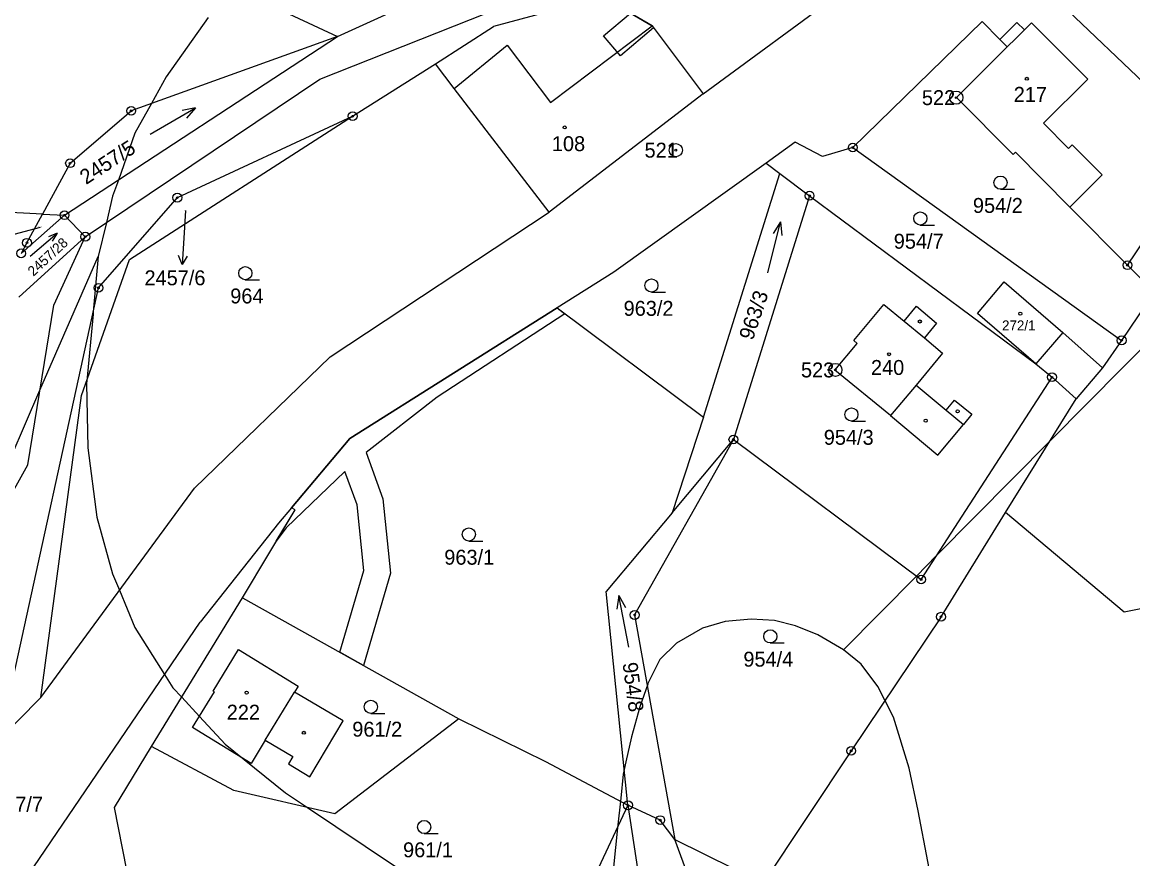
# Model space of a CAD drawing. Extents: x -546762 to -540209, y -1046851 to -1035694.
# Drawn here: x -542971.7 to -542845.1, y -1040182.7 to -1040087.4 of the extents above; entities that cross this region are included whole.
import ezdxf

# ---------------------------------------------------------------- set-up
doc = ezdxf.new("R2010")
doc.units = 0
for name, color, linetype in [('Vrstva 1', 7, 'Continuous'), ('Vrstva 16', 7, 'Continuous'), ('Vrstva 17', 7, 'Continuous'), ('Vrstva 18', 7, 'Continuous'), ('Vrstva 19', 7, 'Continuous'), ('Vrstva 24', 7, 'Continuous'), ('Vrstva 25', 7, 'Continuous'), ('Vrstva 3', 7, 'Continuous'), ('Vrstva 30', 7, 'Continuous'), ('Vrstva 37', 7, 'Continuous'), ('Vrstva 4', 7, 'Continuous'), ('Vrstva 52', 7, 'Continuous')]:
    doc.layers.add(name, color=color, linetype=linetype)

msp = doc.modelspace()

# ---------------------------------------------------------------- linework, layer by layer
at = {"layer": 'Vrstva 1'}
for p, q in [((-542836.4, -1040101.36), (-542856.77, -1040081.96)), ((-542969.43, -1040109.26), (-542999.2, -1040107.74)), ((-542848.54, -1040126.77), (-542853.07, -1040122.73)), ((-542854.29, -1040127.84), (-542851.54, -1040130.32)), ((-542902.65, -1040176.64), (-542905.13, -1040152.26)), ((-542901.89, -1040154.94), (-542897.31, -1040180.54)), ((-542912.05, -1040171.63), (-542902.65, -1040176.64))]:
    msp.add_line(p, q, dxfattribs=at)
for points in [[(-542948.51, -1040083.02), (-542935.77, -1040089.02)], [(-542937.8, -1040093.88), (-542909.08, -1040082.45)], [(-542905.5, -1040084.48), (-542917.98, -1040087.88)], [(-542899.91, -1040087.79), (-542905.5, -1040084.48)], [(-542894.07, -1040095.53), (-542877.93, -1040083.66)], [(-542935.77, -1040089.02), (-542926.15, -1040084.61)], [(-542924.6, -1040092.1), (-542917.98, -1040087.88)], [(-542899.91, -1040087.79), (-542894.07, -1040095.53)], [(-542877.02, -1040101.66), (-542862.26, -1040087.3)], [(-542860.23, -1040089.33), (-542862.26, -1040087.3)], [(-542966.91, -1040109.38), (-542935.77, -1040089.02)], [(-542935.77, -1040089.02), (-542959.3, -1040097.48)], [(-542859.39, -1040090.18), (-542860.23, -1040089.33)], [(-542865.2, -1040095.97), (-542859.39, -1040090.18)], [(-542934.05, -1040098.09), (-542924.6, -1040092.1)], [(-542922.48, -1040094.93), (-542924.6, -1040092.1)], [(-542964.54, -1040111.82), (-542937.8, -1040093.88)], [(-542911.62, -1040109.04), (-542922.48, -1040094.93)], [(-542894.07, -1040095.53), (-542911.62, -1040109.04)], [(-542865.2, -1040095.97), (-542858.74, -1040102.47)], [(-542966.28, -1040103.45), (-542959.3, -1040097.48)], [(-542959.5, -1040114.43), (-542934.05, -1040098.09)], [(-542954.04, -1040107.37), (-542934.05, -1040098.09)], [(-542883.58, -1040101.06), (-542886.91, -1040103.45)], [(-542880.47, -1040102.67), (-542883.58, -1040101.06)], [(-542877.02, -1040101.66), (-542880.47, -1040102.67)], [(-542877.02, -1040101.66), (-542846.35, -1040123.64)], [(-542858.74, -1040102.47), (-542858.46, -1040102.19)], [(-542858.46, -1040102.19), (-542852.25, -1040108.45)], [(-542845.68, -1040115.08), (-542836.58, -1040101.63)], [(-542966.28, -1040103.45), (-542969.43, -1040109.26)], [(-542886.91, -1040103.45), (-542904.25, -1040115.87)], [(-542886.91, -1040103.45), (-542885.34, -1040104.62)], [(-542894.03, -1040132.41), (-542885.34, -1040104.62)], [(-542885.34, -1040104.62), (-542881.94, -1040107.15)], [(-542881.94, -1040107.15), (-542890.63, -1040134.94)], [(-542881.94, -1040107.15), (-542856.14, -1040126.31)], [(-542963.04, -1040117.65), (-542954.04, -1040107.37)], [(-542852.25, -1040108.45), (-542845.68, -1040115.08)], [(-542971.85, -1040113.72), (-542966.91, -1040109.38)], [(-542971.19, -1040112.51), (-542969.43, -1040109.26)], [(-542969.43, -1040109.26), (-542966.91, -1040109.38)], [(-542966.91, -1040109.38), (-542964.54, -1040111.82)], [(-542936.6, -1040125.51), (-542911.62, -1040109.04)], [(-542972.13, -1040118.71), (-542964.54, -1040111.82)], [(-542968.14, -1040119.63), (-542964.54, -1040111.82)], [(-542971.19, -1040112.51), (-542971.85, -1040113.72)], [(-542964.97, -1040129.92), (-542959.5, -1040114.43)], [(-542904.25, -1040115.87), (-542910.74, -1040119.95)], [(-542845.68, -1040115.08), (-542842.64, -1040118.15)], [(-542862.8, -1040120.56), (-542859.76, -1040116.97)], [(-542859.76, -1040116.97), (-542853.07, -1040122.73)], [(-542973.48, -1040165.44), (-542963.04, -1040117.65)], [(-542842.64, -1040118.15), (-542846.35, -1040123.64)], [(-542971.08, -1040137.84), (-542968.14, -1040119.63)], [(-542910.74, -1040119.95), (-542934.39, -1040134.84)], [(-542910.74, -1040119.95), (-542894.03, -1040132.41)], [(-542876.9, -1040123.67), (-542873.48, -1040119.54)], [(-542873.48, -1040119.54), (-542871.17, -1040121.45)], [(-542871.17, -1040121.45), (-542869.76, -1040119.75)], [(-542869.76, -1040119.75), (-542867.45, -1040121.67)], [(-542856.14, -1040126.31), (-542862.8, -1040120.56)], [(-542867.45, -1040121.67), (-542868.85, -1040123.36)], [(-542876.51, -1040123.99), (-542876.9, -1040123.67)], [(-542868.85, -1040123.36), (-542866.77, -1040125.09)], [(-542846.35, -1040123.64), (-542848.54, -1040126.77)], [(-542879.07, -1040127.02), (-542876.51, -1040123.99)], [(-542952.1, -1040140.5), (-542936.6, -1040125.51)], [(-542866.77, -1040125.09), (-542869.8, -1040128.76)], [(-542856.14, -1040126.31), (-542854.29, -1040127.84)], [(-542872.73, -1040132.21), (-542879.07, -1040127.02)], [(-542848.54, -1040126.77), (-542851.54, -1040130.32)], [(-542869.8, -1040128.76), (-542866.36, -1040131.6)], [(-542869.22, -1040150.9), (-542854.29, -1040127.84)], [(-542969.63, -1040164.36), (-542964.97, -1040129.92)], [(-542866.36, -1040131.6), (-542865.4, -1040130.44)], [(-542865.4, -1040130.44), (-542863.44, -1040132.06)], [(-542859.58, -1040143.27), (-542851.54, -1040130.32)], [(-542894.03, -1040132.41), (-542897.62, -1040143.29)], [(-542872.73, -1040132.21), (-542867.3, -1040136.73)], [(-542863.44, -1040132.06), (-542864.4, -1040133.22)], [(-542867.3, -1040136.73), (-542864.4, -1040133.22)], [(-542934.39, -1040134.84), (-542941.03, -1040142.71)], [(-542890.63, -1040134.94), (-542901.89, -1040154.94)], [(-542897.62, -1040143.29), (-542890.63, -1040134.94)], [(-542890.63, -1040134.94), (-542869.22, -1040150.9)], [(-542979.37, -1040152.63), (-542971.08, -1040137.84)], [(-542969.63, -1040164.36), (-542952.1, -1040140.5)], [(-542941.03, -1040142.71), (-542942.51, -1040144.47)], [(-542940.61, -1040142.95), (-542941.03, -1040142.71)], [(-542946.63, -1040152.98), (-542940.61, -1040142.95)], [(-542897.62, -1040143.29), (-542905.13, -1040152.26)], [(-542866.95, -1040155.14), (-542859.58, -1040143.27)], [(-542846.06, -1040154.63), (-542859.58, -1040143.27)], [(-542942.51, -1040144.47), (-542951.44, -1040155.77)], [(-542956.98, -1040169.93), (-542946.63, -1040152.98)], [(-542946.63, -1040152.98), (-542921.95, -1040166.77)], [(-542842.25, -1040153.87), (-542846.06, -1040154.63)], [(-542866.95, -1040155.14), (-542877.19, -1040170.43)], [(-542971.72, -1040185.55), (-542951.44, -1040155.77)], [(-542949.95, -1040163.62), (-542947.06, -1040158.87)], [(-542947.06, -1040158.87), (-542940.27, -1040163.07)], [(-542952.3, -1040167.77), (-542949.82, -1040163.7)], [(-542949.82, -1040163.7), (-542949.95, -1040163.62)], [(-542940.27, -1040163.07), (-542940.68, -1040163.74)], [(-542935.15, -1040167.02), (-542940.68, -1040163.74)], [(-542974.81, -1040169.61), (-542969.63, -1040164.36)], [(-542921.95, -1040166.77), (-542936.07, -1040177.61)], [(-542921.95, -1040166.77), (-542912.05, -1040171.63)], [(-542945.64, -1040171.89), (-542952.3, -1040167.77)], [(-542938.94, -1040173.38), (-542935.15, -1040167.02)], [(-542944.01, -1040169.22), (-542945.64, -1040171.89)], [(-542944.01, -1040169.22), (-542940.88, -1040171.08)], [(-542961.22, -1040176.87), (-542956.98, -1040169.93)], [(-542947.6, -1040174.94), (-542956.98, -1040169.93)], [(-542877.19, -1040170.43), (-542887.23, -1040185.53)], [(-542940.88, -1040171.08), (-542941.38, -1040171.92)], [(-542941.38, -1040171.92), (-542938.94, -1040173.38)], [(-542936.07, -1040177.61), (-542947.6, -1040174.94)], [(-542957.93, -1040193.49), (-542961.22, -1040176.87)], [(-542902.65, -1040176.64), (-542910.81, -1040193.98)], [(-542902.65, -1040176.64), (-542899.73, -1040195.89)], [(-542898.97, -1040178.32), (-542902.65, -1040176.64)], [(-542897.31, -1040180.54), (-542898.97, -1040178.32)], [(-542897.31, -1040180.54), (-542887.23, -1040185.53)], [(-542892.5, -1040193.56), (-542897.31, -1040180.54)]]:
    msp.add_lwpolyline(points, dxfattribs=at)
at = {"layer": 'Vrstva 16'}
msp.add_line((-542953.31, -1040112), (-542953.49, -1040114.99), dxfattribs=at)
for points in [[(-542953.12, -1040108.83), (-542953.31, -1040112)], [(-542969.69, -1040110.79), (-542974.44, -1040112.04)], [(-542952.93, -1040114.03), (-542953.49, -1040114.99), (-542953.93, -1040113.97)]]:
    msp.add_lwpolyline(points, dxfattribs=at)
at = {"layer": 'Vrstva 24'}
for centre, radius in [((-542865.21, -1040095.97), 0.75), ((-542865.21, -1040095.97), 0.1), ((-542959.3, -1040097.48), 0.5), ((-542959.3, -1040097.48), 0.1), ((-542934.05, -1040098.09), 0.5), ((-542934.05, -1040098.09), 0.1), ((-542897.2, -1040101.96), 0.75), ((-542897.2, -1040101.96), 0.1), ((-542877.02, -1040101.66), 0.5), ((-542877.02, -1040101.66), 0.1), ((-542966.28, -1040103.45), 0.5), ((-542966.28, -1040103.45), 0.1), ((-542954.04, -1040107.37), 0.5), ((-542954.04, -1040107.37), 0.1), ((-542881.94, -1040107.15), 0.5), ((-542881.94, -1040107.15), 0.1), ((-542966.91, -1040109.38), 0.5), ((-542966.91, -1040109.38), 0.1), ((-542971.19, -1040112.51), 0.5), ((-542964.54, -1040111.82), 0.5), ((-542964.54, -1040111.82), 0.1), ((-542971.85, -1040113.72), 0.5), ((-542971.19, -1040112.51), 0.1), ((-542845.68, -1040115.08), 0.5), ((-542845.68, -1040115.08), 0.1), ((-542963.04, -1040117.65), 0.5), ((-542963.04, -1040117.65), 0.1), ((-542846.35, -1040123.64), 0.5), ((-542846.35, -1040123.64), 0.1), ((-542879, -1040127.01), 0.75), ((-542879, -1040127.01), 0.1), ((-542854.29, -1040127.84), 0.5), ((-542854.29, -1040127.84), 0.1), ((-542890.63, -1040134.94), 0.5), ((-542890.63, -1040134.94), 0.1), ((-542869.22, -1040150.9), 0.5), ((-542869.22, -1040150.9), 0.1), ((-542901.89, -1040154.94), 0.5), ((-542901.89, -1040154.94), 0.1), ((-542866.95, -1040155.14), 0.5), ((-542866.95, -1040155.14), 0.1), ((-542877.19, -1040170.43), 0.5), ((-542877.19, -1040170.43), 0.1), ((-542902.65, -1040176.64), 0.5), ((-542902.65, -1040176.64), 0.1), ((-542898.97, -1040178.32), 0.5), ((-542898.97, -1040178.32), 0.1)]:
    msp.add_circle(centre, radius, dxfattribs=at)
at = {"layer": 'Vrstva 25'}
for p, q in [((-542860.17, -1040106.41), (-542858.57, -1040106.41)), ((-542869.31, -1040110.49), (-542867.71, -1040110.49)), ((-542946.29, -1040116.73), (-542944.69, -1040116.73)), ((-542899.98, -1040118.14), (-542898.38, -1040118.14)), ((-542877.17, -1040132.84), (-542875.57, -1040132.84)), ((-542920.8, -1040146.51), (-542919.2, -1040146.51)), ((-542886.42, -1040158.13), (-542884.82, -1040158.13)), ((-542931.97, -1040166.16), (-542930.37, -1040166.16)), ((-542925.89, -1040179.86), (-542924.29, -1040179.86))]:
    msp.add_line(p, q, dxfattribs=at)
for points in [[(-542957.15, -1040100.15), (-542951.97, -1040097.13), (-542953.51, -1040097.45)], [(-542951.97, -1040097.13), (-542953.01, -1040098.32)], [(-542886.7, -1040115.93), (-542885.24, -1040110.11), (-542886.09, -1040111.44)], [(-542885.24, -1040110.11), (-542885.12, -1040111.69)], [(-542970.81, -1040114.04), (-542967.75, -1040111.42), (-542968.74, -1040111.82)], [(-542967.75, -1040111.42), (-542968.3, -1040112.33)], [(-542902.57, -1040158.61), (-542903.71, -1040152.71), (-542903.91, -1040154.28)], [(-542903.71, -1040152.71), (-542902.93, -1040154.09)]]:
    msp.add_lwpolyline(points, dxfattribs=at)
for centre, radius in [((-542857.16, -1040093.82), 0.175), ((-542909.87, -1040099.37), 0.175), ((-542860.17, -1040105.66), 0.75), ((-542869.31, -1040109.74), 0.75), ((-542946.29, -1040115.98), 0.75), ((-542899.98, -1040117.39), 0.75), ((-542857.91, -1040120.6), 0.175), ((-542869.37, -1040121.49), 0.175), ((-542872.87, -1040125.22), 0.175), ((-542877.17, -1040132.09), 0.75), ((-542868.7, -1040132.8), 0.175), ((-542865.06, -1040131.73), 0.175), ((-542920.8, -1040145.76), 0.75), ((-542886.42, -1040157.38), 0.75), ((-542946.14, -1040163.79), 0.175), ((-542931.97, -1040165.41), 0.75), ((-542939.62, -1040168.37), 0.175), ((-542925.89, -1040179.11), 0.75)]:
    msp.add_circle(centre, radius, dxfattribs=at)
at = {"layer": 'Vrstva 3'}
for points in [[(-542911.48, -1040096.52), (-542899.91, -1040087.79)], [(-542899.91, -1040087.79), (-542894.07, -1040095.53)], [(-542858.43, -1040089.23), (-542857.44, -1040088.24)], [(-542857.44, -1040088.24), (-542856.63, -1040087.44)], [(-542850.2, -1040093.85), (-542856.63, -1040087.44)], [(-542859.39, -1040090.18), (-542858.43, -1040089.23)], [(-542922.48, -1040094.93), (-542916.42, -1040089.98)], [(-542916.42, -1040089.98), (-542911.48, -1040096.52)], [(-542865.2, -1040095.97), (-542859.39, -1040090.18)], [(-542855.26, -1040098.88), (-542850.2, -1040093.85)], [(-542911.62, -1040109.04), (-542922.48, -1040094.93)], [(-542894.07, -1040095.53), (-542911.62, -1040109.04)], [(-542865.2, -1040095.97), (-542858.74, -1040102.47)], [(-542852.4, -1040101.76), (-542855.26, -1040098.88)], [(-542858.74, -1040102.47), (-542858.46, -1040102.19)], [(-542858.46, -1040102.19), (-542852.25, -1040108.45)], [(-542851.98, -1040101.34), (-542852.4, -1040101.76)], [(-542848.56, -1040104.78), (-542851.98, -1040101.34)], [(-542852.25, -1040108.45), (-542848.56, -1040104.78)], [(-542862.8, -1040120.56), (-542859.76, -1040116.97)], [(-542859.76, -1040116.97), (-542853.07, -1040122.73)], [(-542876.9, -1040123.67), (-542873.48, -1040119.54)], [(-542873.48, -1040119.54), (-542871.17, -1040121.45)], [(-542856.14, -1040126.31), (-542862.8, -1040120.56)], [(-542871.17, -1040121.45), (-542868.85, -1040123.36)], [(-542876.51, -1040123.99), (-542876.9, -1040123.67)], [(-542868.85, -1040123.36), (-542866.77, -1040125.09)], [(-542853.07, -1040122.73), (-542856.14, -1040126.31)], [(-542879.07, -1040127.02), (-542876.51, -1040123.99)], [(-542866.77, -1040125.09), (-542869.8, -1040128.76)], [(-542872.73, -1040132.21), (-542879.07, -1040127.02)], [(-542869.8, -1040128.76), (-542872.73, -1040132.21)], [(-542949.95, -1040163.62), (-542947.06, -1040158.87)], [(-542947.06, -1040158.87), (-542940.27, -1040163.07)], [(-542952.3, -1040167.77), (-542949.82, -1040163.7)], [(-542949.82, -1040163.7), (-542949.95, -1040163.62)], [(-542944.01, -1040169.22), (-542940.68, -1040163.74)], [(-542940.27, -1040163.07), (-542940.68, -1040163.74)], [(-542945.64, -1040171.89), (-542952.3, -1040167.77)], [(-542944.01, -1040169.22), (-542945.64, -1040171.89)]]:
    msp.add_lwpolyline(points, dxfattribs=at)
at = {"layer": 'Vrstva 30'}
for points in [[(-542903.52, -1040091.21), (-542905.45, -1040088.92), (-542902.37, -1040086.33), (-542899.91, -1040087.79), (-542899.73, -1040088.03), (-542903.52, -1040091.21)], [(-542924.43, -1040130.13), (-542932.52, -1040136.42), (-542930.6, -1040141.71), (-542929.75, -1040150.16), (-542932.82, -1040160.7), (-542935.51, -1040159.19), (-542932.79, -1040149.88), (-542933.54, -1040142.39), (-542934.93, -1040138.57), (-542941.65, -1040145), (-542942.76, -1040146.53), (-542940.61, -1040142.95), (-542941.03, -1040142.71), (-542934.39, -1040134.84), (-542910.74, -1040119.95), (-542909.84, -1040120.62), (-542924.43, -1040130.13)]]:
    msp.add_lwpolyline(points, dxfattribs=at)
at = {"layer": 'Vrstva 37'}
for centre in [(-542857.16, -1040093.82), (-542909.87, -1040099.37), (-542857.91, -1040120.6), (-542872.87, -1040125.22), (-542946.14, -1040163.79)]:
    msp.add_circle(centre, 0.175, dxfattribs=at)
at = {"layer": 'Vrstva 4'}
for points in [[(-542911.48, -1040096.52), (-542899.91, -1040087.79)], [(-542860.23, -1040089.33), (-542858.29, -1040087.39)], [(-542858.43, -1040089.23), (-542857.44, -1040088.24)], [(-542858.29, -1040087.39), (-542857.44, -1040088.24)], [(-542857.44, -1040088.24), (-542856.63, -1040087.44)], [(-542850.2, -1040093.85), (-542856.63, -1040087.44)], [(-542859.39, -1040090.18), (-542858.43, -1040089.23)], [(-542922.48, -1040094.93), (-542916.42, -1040089.98)], [(-542916.42, -1040089.98), (-542911.48, -1040096.52)], [(-542855.26, -1040098.88), (-542850.2, -1040093.85)], [(-542852.4, -1040101.76), (-542855.26, -1040098.88)], [(-542851.98, -1040101.34), (-542852.4, -1040101.76)], [(-542848.56, -1040104.78), (-542851.98, -1040101.34)], [(-542852.25, -1040108.45), (-542848.56, -1040104.78)], [(-542871.17, -1040121.45), (-542868.85, -1040123.36)], [(-542853.07, -1040122.73), (-542856.14, -1040126.31)], [(-542869.8, -1040128.76), (-542872.73, -1040132.21)], [(-542866.36, -1040131.6), (-542864.4, -1040133.22)], [(-542944.01, -1040169.22), (-542940.68, -1040163.74)]]:
    msp.add_lwpolyline(points, dxfattribs=at)
at = {"layer": 'Vrstva 52'}
for points in [[(-542950.51, -1040086.84), (-542955.3, -1040093.6), (-542957, -1040096.65), (-542958.88, -1040100.03), (-542960.77, -1040105.37), (-542961.42, -1040107.2), (-542962.14, -1040110.21), (-542963.07, -1040114.07)], [(-543018.83, -1040202.64), (-543008.58, -1040191.25), (-543006.91, -1040189.39), (-542997.5, -1040177.58), (-542997.24, -1040177.19), (-542991.08, -1040168.02), (-542982.12, -1040153.22), (-542980.75, -1040150.78), (-542973.01, -1040136.93), (-542969.71, -1040129.33), (-542963.07, -1040114.07)], [(-542963.07, -1040114.07), (-542963.64, -1040120.38), (-542963.66, -1040120.65), (-542964.38, -1040128.25), (-542964.41, -1040128.57), (-542964.26, -1040135.89), (-542963.22, -1040143.81), (-542961.42, -1040150.24), (-542960.64, -1040152.12), (-542958.88, -1040156.37), (-542955.5, -1040161.73), (-542954.55, -1040163.24), (-542953.55, -1040164.32), (-542951.53, -1040166.5), (-542948.58, -1040169.67), (-542946.43, -1040171.4), (-542941.71, -1040175.2), (-542939.19, -1040176.89), (-542929.38, -1040183.45), (-542920.43, -1040189.33), (-542911.87, -1040194.95)], [(-542842.09, -1040122.56), (-542854.46, -1040135.05), (-542867.46, -1040148.18), (-542869.76, -1040150.5)], [(-542869.76, -1040150.5), (-542878.09, -1040158.92)], [(-542878.09, -1040158.92), (-542880.99, -1040157.21), (-542883.56, -1040156.19), (-542885.95, -1040155.59), (-542888.59, -1040155.42), (-542891.58, -1040155.67), (-542894.14, -1040156.44), (-542897.13, -1040158.15), (-542899, -1040160.03), (-542900.37, -1040162.76), (-542900.4, -1040162.84), (-542901.31, -1040165.41), (-542902.25, -1040168.82), (-542902.88, -1040171.7), (-542903.19, -1040173.09), (-542903.48, -1040175.84), (-542903.83, -1040179.2), (-542904.81, -1040188.55)], [(-542840.05, -1040310.31), (-542848.83, -1040271.99), (-542860.2, -1040223.98), (-542861.19, -1040219.81), (-542862.26, -1040215.27), (-542863.83, -1040207.08), (-542867.34, -1040188.81), (-542869.56, -1040177.28), (-542870.58, -1040172.41), (-542872.37, -1040166.6), (-542873.37, -1040164.66), (-542874.17, -1040163.1), (-542876.04, -1040160.54), (-542878.09, -1040158.92)]]:
    msp.add_lwpolyline(points, dxfattribs=at)

# ---------------------------------------------------------------- texts
at = {"layer": 'Vrstva 16'}
for s, p in [('2457/6', (-542957.79, -1040117.36)), ('2457/7', (-542976.32, -1040177.37))]:
    msp.add_text(s, height=1.7, dxfattribs=at).set_placement(p)
at = {"layer": 'Vrstva 17'}
for s, p in [('522', (-542869.13, -1040096.82)), ('521', (-542900.76, -1040102.81)), ('523', (-542882.92, -1040127.86))]:
    msp.add_text(s, height=1.7, dxfattribs=at).set_placement(p)
at = {"layer": 'Vrstva 18'}
for s, height, rotation, p in [('2457/5', 1.7, 33.2655, (-542964.45, -1040105.94)), ('2457/28', 1.14, 42.8141, (-542970.46, -1040116.4)), ('963/3', 1.7, 71.4514, (-542888.42, -1040123.72)), ('954/8', 1.7, 277.6349, (-542903.28, -1040160.45))]:
    msp.add_text(s, height=height, rotation=rotation, dxfattribs=at).set_placement(p)
for s, height, p in [('954/2', 1.7, (-542863.31, -1040109.11)), ('2457/6', 0.1, (-542953.35, -1040108.83)), ('2457/27', 0.1, (-542969.96, -1040110.79)), ('954/7', 1.7, (-542872.34, -1040113.19)), ('964', 1.7, (-542948.01, -1040119.43)), ('963/2', 1.7, (-542903.15, -1040120.84)), ('954/3', 1.7, (-542880.32, -1040135.54)), ('963/1', 1.7, (-542923.6, -1040149.21)), ('954/4', 1.7, (-542889.49, -1040160.83)), ('961/2', 1.7, (-542934.09, -1040168.81)), ('961/1', 1.7, (-542928.3, -1040182.56))]:
    msp.add_text(s, height=height, dxfattribs=at).set_placement(p)
at = {"layer": 'Vrstva 19'}
for s, height, p in [('217', 1.7, (-542858.66, -1040096.45)), ('108', 1.7, (-542911.33, -1040102.07)), ('272/1', 1.14, (-542859.99, -1040122.51)), ('240', 1.7, (-542874.94, -1040127.58)), ('222', 1.7, (-542948.41, -1040166.87))]:
    msp.add_text(s, height=height, dxfattribs=at).set_placement(p)

doc.saveas('drawing.dxf')
